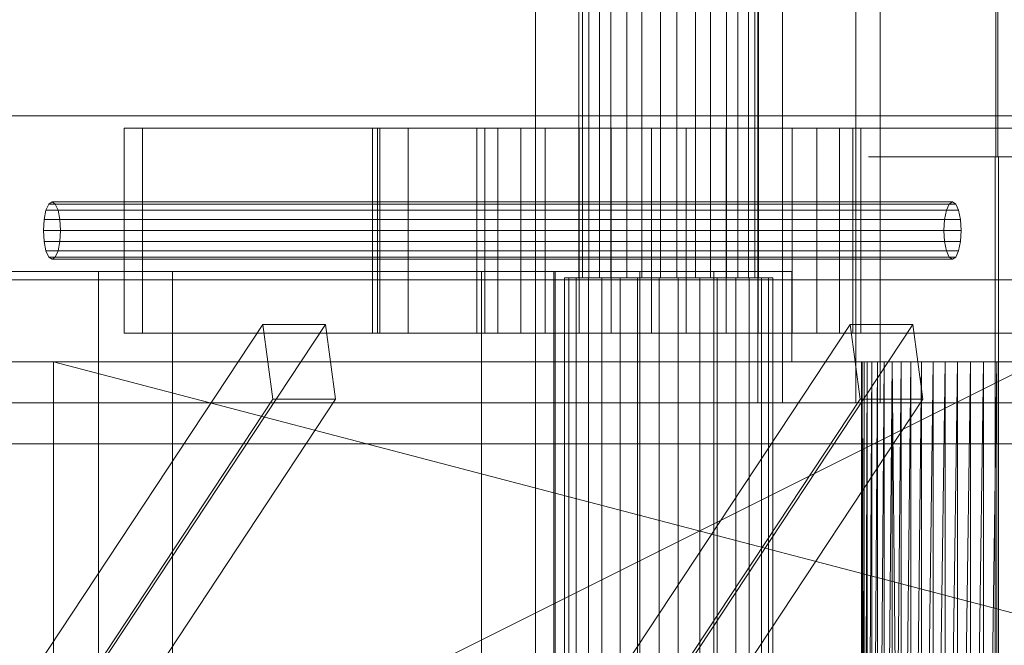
# Model space of a CAD drawing. Header units: millimetres. Extents: x -2233 to 61924, y -68080 to 6847.
# Tile 583 of 656: x 24422 to 24662, y -17639 to -17487. Entities that reach past the tile are written whole.
import ezdxf

# ---------------------------------------------------------------- set-up
doc = ezdxf.new("R2010")
doc.units = ezdxf.units.MM
for name, color, linetype, lineweight in [('COTAS_P', 1, 'Continuous', 0), ('superior_briquetadora', 7, 'Continuous', 0), ('superior_C02', 7, 'Continuous', 0)]:
    doc.layers.add(name, color=color, linetype=linetype, lineweight=lineweight)
doc.dimstyles.new('R19_100', dxfattribs={"dimtxt": 250, "dimasz": 150, "dimexe": 150, "dimexo": 80, "dimgap": 100, "dimtad": 1, "dimtih": 1, "dimtoh": 1, "dimdsep": 46, "dimcen": 0.09, "dimadec": 0, "dimazin": 0, "dimtfac": 1, "dimtdec": 4, "dimtofl": 0, "dimtmove": 0, "dimatfit": 3, "dimfxl": 1, "dimtolj": 1, "dimtzin": 0, "dimarcsym": 0})

# ---------------------------------------------------------------- blocks, each defined once
blk = doc.blocks.new('DIM_R27_34')
at = {"layer": 'COTAS_P'}
for p, q in [((24250.07, -17080), (24400.07, -17035)), ((26750.07, -17080), (26600.07, -17035)), ((24250.07, -17980), (24250.07, -17080)), ((24250.07, -17080), (26750.07, -17080)), ((24250.07, -17080), (24400.07, -17125)), ((26750.07, -17080), (26600.07, -17125)), ((26750.07, -17980), (26750.07, -17080))]:
    blk.add_line(p, q, dxfattribs=at)
blk.add_text('2500 P', height=250, dxfattribs=at).set_placement((25500.07, -16980))

msp = doc.modelspace()

# ---------------------------------------------------------------- linework, layer by layer
at = {"layer": 'superior_briquetadora'}
for p, q in [((24547.567, -17250), (24547.567, -17800)), ((24659.839, -17280), (24659.839, -17520)), ((24660.296, -17280), (24660.296, -17520)), ((23750.067, -17510), (25950.067, -17510)), ((23900.067, -17510), (25800.067, -17510)), ((24634.795, -17520), (24628.781, -17520)), ((24628.781, -17520), (24628.964, -17520)), ((24628.964, -17520), (24635.307, -17520)), ((24645.815, -17520), (24634.795, -17520)), ((24635.307, -17520), (24646.554, -17520)), ((24646.01, -17520), (24642.664, -17520)), ((24642.664, -17520), (24642.766, -17520)), ((24642.766, -17520), (24646.294, -17520)), ((24659.657, -17520), (24645.815, -17520)), ((24652.14, -17520), (24646.01, -17520)), ((24646.294, -17520), (24652.55, -17520)), ((24646.554, -17520), (24660.478, -17520)), ((24659.839, -17520), (24652.14, -17520)), ((24652.55, -17520), (24660.296, -17520)), ((24673.581, -17520), (24659.657, -17520)), ((24659.657, -17520), (24659.657, -17800)), ((24667.584, -17520), (24659.839, -17520)), ((24660.296, -17520), (24667.995, -17520)), ((24660.478, -17520), (24674.32, -17520)), ((24660.478, -17520), (24660.478, -17800)), ((24422.154, -17548), (24404.602, -17548)), ((24411.777, -17548), (24430.782, -17548)), ((24440.656, -17548), (24422.154, -17548)), ((24430.782, -17548), (24450.067, -17548)), ((24459.479, -17548), (24440.656, -17548)), ((24441.067, -17790), (24441.067, -17548)), ((24441.959, -17548), (24441.067, -17548)), ((24444.456, -17548), (24441.959, -17548)), ((24448.065, -17548), (24444.456, -17548)), ((24452.07, -17548), (24448.065, -17548)), ((24450.067, -17548), (24469.353, -17548)), ((24455.679, -17548), (24452.07, -17548)), ((24458.176, -17548), (24455.679, -17548)), ((24459.067, -17548), (24458.176, -17548)), ((24459.067, -17790), (24459.067, -17548)), ((24477.981, -17548), (24459.479, -17548)), ((24469.353, -17548), (24488.358, -17548)), ((24495.533, -17548), (24477.981, -17548)), ((24488.358, -17548), (24506.804, -17548)), ((24511.536, -17548), (24495.533, -17548)), ((24506.804, -17548), (24524.423, -17548)), ((24525.446, -17548), (24511.536, -17548)), ((24524.423, -17548), (24540.958, -17548)), ((24536.79, -17548), (24525.446, -17548)), ((24534.406, -17790), (24534.406, -17548)), ((24535.297, -17548), (24534.406, -17548)), ((24537.794, -17548), (24535.297, -17548)), ((24545.18, -17548), (24536.79, -17548)), ((24541.403, -17548), (24537.794, -17548)), ((24540.958, -17548), (24556.167, -17548)), ((24545.408, -17548), (24541.403, -17548)), ((24550.331, -17548), (24545.18, -17548)), ((24549.017, -17548), (24545.408, -17548)), ((24551.514, -17548), (24549.017, -17548)), ((24552.067, -17548), (24550.331, -17548)), ((24552.406, -17548), (24551.514, -17548)), ((24552.067, -17548), (24552.067, -17790)), ((24552.406, -17790), (24552.406, -17548)), ((24556.167, -17548), (24569.829, -17548)), ((24569.829, -17548), (24581.745, -17548)), ((24573.067, -17790), (24573.067, -17548)), ((24573.959, -17548), (24573.067, -17548)), ((24576.456, -17548), (24573.959, -17548)), ((24580.065, -17548), (24576.456, -17548)), ((24584.07, -17548), (24580.065, -17548)), ((24581.745, -17548), (24591.74, -17548)), ((24587.679, -17548), (24584.07, -17548)), ((24590.176, -17548), (24587.679, -17548)), ((24591.067, -17548), (24590.176, -17548)), ((24591.067, -17790), (24591.067, -17548)), ((24591.74, -17548), (24599.67, -17548)), ((24599.67, -17548), (24605.418, -17548)), ((24605.418, -17548), (24608.901, -17548)), ((24608.901, -17548), (24610.067, -17548)), ((24610.067, -17548), (24610.067, -17570)), ((23750.067, -17570), (25950.067, -17570)), ((23870.067, -17570), (25830.067, -17570)), ((24670.067, -17570), (24230.067, -17570)), ((25470.067, -17570), (24230.067, -17570)), ((24230.067, -17790), (24670.067, -17570)), ((25470.067, -17570), (24243.401, -17570)), ((25746.067, -17570), (24243.401, -17570)), ((24350.067, -17570), (24670.067, -17570)), ((24350.067, -17570), (24634.558, -17570)), ((24350.067, -17570), (24632.629, -17570)), ((24350.067, -17570), (24630.964, -17570)), ((24350.067, -17570), (24629.579, -17570)), ((24628.488, -17570), (24350.067, -17570)), ((24350.067, -17570), (24430.067, -17570)), ((24411.777, -17570), (24430.782, -17570)), ((24430.067, -17570), (24628.488, -17570)), ((24430.067, -17570), (24627.702, -17570)), ((24430.067, -17570), (24627.226, -17570)), ((24430.067, -17570), (24627.067, -17570)), ((24430.067, -17570), (24629.579, -17570)), ((24430.067, -17570), (24630.964, -17570)), ((24430.067, -17570), (24632.629, -17570)), ((24430.067, -17570), (24634.558, -17570)), ((24430.067, -17570), (24636.733, -17570)), ((24430.067, -17570), (24639.133, -17570)), ((24430.067, -17570), (24641.734, -17570)), ((24430.067, -17570), (24644.511, -17570)), ((24430.067, -17570), (24647.439, -17570)), ((24430.067, -17570), (24650.488, -17570)), ((24430.067, -17570), (24653.63, -17570)), ((24430.067, -17570), (24656.833, -17570)), ((24430.067, -17570), (24660.067, -17570)), ((24430.067, -17570), (24663.302, -17570)), ((24430.067, -17570), (25270.067, -17570)), ((24430.067, -17790), (24430.067, -17570)), ((24430.067, -17570), (25270.067, -17790)), ((24430.782, -17570), (24450.067, -17570)), ((24450.067, -17570), (24469.353, -17570)), ((24469.353, -17570), (24488.358, -17570)), ((24488.358, -17570), (24506.804, -17570)), ((24506.804, -17570), (24524.423, -17570)), ((24524.423, -17570), (24540.958, -17570)), ((24540.958, -17570), (24556.167, -17570)), ((24556.167, -17570), (24569.829, -17570)), ((24569.829, -17570), (24581.745, -17570)), ((24581.745, -17570), (24591.74, -17570)), ((24591.74, -17570), (24599.67, -17570)), ((24599.67, -17570), (24605.418, -17570)), ((24605.418, -17570), (24608.901, -17570)), ((24608.901, -17570), (24610.067, -17570)), ((24627.226, -17570), (24627.067, -17790)), ((24627.067, -17570), (24627.067, -17790)), ((24627.226, -17570), (24627.067, -17570)), ((24627.226, -17570), (24627.226, -17790)), ((24627.702, -17790), (24627.226, -17570)), ((24627.702, -17570), (24627.226, -17570)), ((24627.226, -17790), (24627.702, -17570)), ((24628.488, -17570), (24627.702, -17790)), ((24627.702, -17570), (24627.702, -17790)), ((24628.488, -17570), (24627.702, -17570)), ((24629.579, -17570), (24628.488, -17790)), ((24628.488, -17790), (24628.488, -17570)), ((24629.579, -17570), (24628.488, -17570)), ((24630.964, -17570), (24629.579, -17790)), ((24629.579, -17790), (24629.579, -17570)), ((24630.964, -17570), (24629.579, -17570)), ((24632.629, -17570), (24630.964, -17790)), ((24630.964, -17790), (24630.964, -17570)), ((24632.629, -17570), (24630.964, -17570)), ((24634.558, -17570), (24632.629, -17790)), ((24632.629, -17790), (24632.629, -17570)), ((24634.558, -17570), (24632.629, -17570)), ((24634.558, -17570), (24634.558, -17790)), ((24636.733, -17790), (24634.558, -17570)), ((24636.733, -17570), (24634.558, -17570)), ((24670.067, -17570), (24634.558, -17570)), ((24634.558, -17790), (24636.733, -17570)), ((24639.133, -17570), (24636.733, -17790)), ((24636.733, -17570), (24636.733, -17790)), ((24639.133, -17570), (24636.733, -17570)), ((24670.067, -17570), (24636.733, -17570)), ((24641.734, -17570), (24639.133, -17790)), ((24639.133, -17790), (24639.133, -17570)), ((24641.734, -17570), (24639.133, -17570)), ((24639.133, -17570), (24670.067, -17570)), ((24644.511, -17570), (24641.734, -17790)), ((24641.734, -17790), (24641.734, -17570)), ((24644.511, -17570), (24641.734, -17570)), ((24641.734, -17570), (24670.067, -17570)), ((24647.439, -17570), (24644.511, -17790)), ((24644.511, -17790), (24644.511, -17570)), ((24647.439, -17570), (24644.511, -17570)), ((24644.511, -17570), (24670.067, -17570)), ((24650.488, -17570), (24647.439, -17790)), ((24647.439, -17570), (24647.439, -17790)), ((24650.488, -17570), (24647.439, -17570)), ((24647.439, -17570), (24670.067, -17570)), ((24653.63, -17570), (24650.488, -17790)), ((24650.488, -17570), (24650.488, -17790)), ((24653.63, -17570), (24650.488, -17570)), ((24650.488, -17570), (24670.067, -17570)), ((24656.833, -17570), (24653.63, -17790)), ((24653.63, -17570), (24653.63, -17790)), ((24656.833, -17570), (24653.63, -17570)), ((24653.63, -17570), (24670.067, -17570)), ((24660.067, -17570), (24656.833, -17790)), ((24656.833, -17570), (24656.833, -17790)), ((24660.067, -17570), (24656.833, -17570)), ((24656.833, -17570), (24670.067, -17570)), ((24660.067, -17570), (24660.067, -17790)), ((24663.302, -17570), (24660.067, -17570)), ((24660.067, -17570), (24670.067, -17570)), ((23900.067, -17580), (25800.067, -17580)), ((23900.067, -17590), (25800.067, -17590))]:
    msp.add_line(p, q, dxfattribs=at)
at = {"layer": 'superior_C02'}
for p, q in [((24601.837, -17177), (24601.837, -17580)), ((24607.798, -17580), (24607.798, -17177)), ((24625.701, -17580), (24625.701, -17177)), ((24631.662, -17177), (24631.662, -17580)), ((24558.157, -17449.5), (24558.157, -17549.5)), ((24559.067, -17449.5), (24559.067, -17549.5)), ((24560.582, -17449.5), (24560.582, -17549.5)), ((24563.175, -17449.5), (24563.175, -17549.5)), ((24565.973, -17449.5), (24565.973, -17549.5)), ((24569.855, -17449.5), (24569.855, -17549.5)), ((24573.51, -17449.5), (24573.51, -17549.5)), ((24578.089, -17449.5), (24578.089, -17549.5)), ((24582.046, -17449.5), (24582.046, -17549.5)), ((24586.625, -17449.5), (24586.625, -17549.5)), ((24590.28, -17449.5), (24590.28, -17549.5)), ((24594.162, -17449.5), (24594.162, -17549.5)), ((24596.96, -17449.5), (24596.96, -17549.5)), ((24599.553, -17449.5), (24599.553, -17549.5)), ((24601.068, -17549.5), (24601.068, -17449.5)), ((24601.978, -17449.5), (24601.978, -17549.5)), ((24685.954, -17513), (24447.317, -17513)), ((24447.317, -17513), (24447.317, -17563)), ((24451.788, -17513), (24447.317, -17513)), ((24451.788, -17563), (24451.788, -17513)), ((24451.788, -17513), (24690.425, -17513)), ((24679.687, -17513), (24507.868, -17513)), ((24507.868, -17513), (24507.868, -17563)), ((24509.657, -17513), (24507.868, -17513)), ((24680.88, -17513), (24509.061, -17513)), ((24509.061, -17513), (24509.061, -17563)), ((24516.512, -17513), (24509.061, -17513)), ((24509.657, -17563), (24509.657, -17513)), ((24509.657, -17513), (24681.476, -17513)), ((24516.512, -17563), (24516.512, -17513)), ((24516.512, -17513), (24688.331, -17513)), ((24535.204, -17513), (24533.258, -17513)), ((24533.258, -17513), (24538.439, -17513)), ((24533.258, -17513), (24533.258, -17563)), ((24543.979, -17513), (24535.204, -17513)), ((24535.204, -17513), (24535.204, -17563)), ((24538.439, -17513), (24549.957, -17513)), ((24538.439, -17513), (24538.439, -17563)), ((24558.249, -17513), (24543.979, -17513)), ((24543.979, -17513), (24543.979, -17563)), ((24549.957, -17513), (24566.059, -17513)), ((24549.957, -17513), (24549.957, -17563)), ((24575.841, -17513), (24558.249, -17513)), ((24558.249, -17513), (24558.249, -17563)), ((24566.059, -17513), (24584.294, -17513)), ((24566.059, -17513), (24566.059, -17563)), ((24594.076, -17513), (24575.841, -17513)), ((24575.841, -17513), (24575.841, -17563)), ((24584.294, -17513), (24601.886, -17513)), ((24584.294, -17513), (24584.294, -17563)), ((24610.178, -17513), (24594.076, -17513)), ((24594.076, -17513), (24594.076, -17563)), ((24601.886, -17513), (24616.155, -17513)), ((24601.886, -17513), (24601.886, -17563)), ((24621.696, -17513), (24610.178, -17513)), ((24610.178, -17513), (24610.178, -17563)), ((24616.155, -17513), (24624.931, -17513)), ((24616.155, -17513), (24616.155, -17563)), ((24626.877, -17513), (24621.696, -17513)), ((24621.696, -17513), (24621.696, -17563)), ((24624.931, -17513), (24626.877, -17513)), ((24624.931, -17563), (24624.931, -17513)), ((24626.877, -17513), (24626.877, -17563)), ((24428.918, -17531.533), (24429.716, -17531)), ((24429.716, -17531), (24430.515, -17531.533)), ((24649.263, -17531), (24429.716, -17531)), ((24649.263, -17531), (24648.464, -17531.533)), ((24650.061, -17531.533), (24649.263, -17531)), ((24427.789, -17535.321), (24428.241, -17533.05)), ((24428.241, -17533.05), (24428.918, -17531.533)), ((24428.241, -17533.05), (24647.787, -17533.05)), ((24428.918, -17531.533), (24648.464, -17531.533)), ((24430.515, -17531.533), (24431.191, -17533.05)), ((24430.515, -17531.533), (24650.061, -17531.533)), ((24431.191, -17533.05), (24431.644, -17535.321)), ((24431.191, -17533.05), (24650.738, -17533.05)), ((24647.787, -17533.05), (24647.335, -17535.321)), ((24648.464, -17531.533), (24647.787, -17533.05)), ((24650.738, -17533.05), (24650.061, -17531.533)), ((24651.19, -17535.321), (24650.738, -17533.05)), ((24427.63, -17538), (24427.789, -17535.321)), ((24427.789, -17535.321), (24647.335, -17535.321)), ((24431.644, -17535.321), (24431.802, -17538)), ((24431.644, -17535.321), (24651.19, -17535.321)), ((24647.335, -17535.321), (24647.176, -17538)), ((24651.349, -17538), (24651.19, -17535.321)), ((24427.789, -17540.679), (24427.63, -17538)), ((24427.63, -17538), (24647.176, -17538)), ((24431.802, -17538), (24431.644, -17540.679)), ((24431.802, -17538), (24651.349, -17538)), ((24647.176, -17538), (24647.335, -17540.679)), ((24651.19, -17540.679), (24651.349, -17538)), ((24428.241, -17542.95), (24427.789, -17540.679)), ((24427.789, -17540.679), (24647.335, -17540.679)), ((24431.644, -17540.679), (24431.191, -17542.95)), ((24431.644, -17540.679), (24651.19, -17540.679)), ((24647.335, -17540.679), (24647.787, -17542.95)), ((24650.738, -17542.95), (24651.19, -17540.679)), ((24428.918, -17544.467), (24428.241, -17542.95)), ((24428.241, -17542.95), (24647.787, -17542.95)), ((24431.191, -17542.95), (24430.515, -17544.467)), ((24431.191, -17542.95), (24650.738, -17542.95)), ((24647.787, -17542.95), (24648.464, -17544.467)), ((24650.061, -17544.467), (24650.738, -17542.95)), ((24429.716, -17545), (24428.918, -17544.467)), ((24428.918, -17544.467), (24648.464, -17544.467)), ((24430.515, -17544.467), (24429.716, -17545)), ((24429.716, -17545), (24649.263, -17545)), ((24430.515, -17544.467), (24650.061, -17544.467)), ((24648.464, -17544.467), (24649.263, -17545)), ((24649.263, -17545), (24650.061, -17544.467)), ((24756.357, -17550), (24245.673, -17550)), ((24257.595, -17550), (24768.279, -17550)), ((24811.497, -17550), (24300.813, -17550)), ((24315.715, -17550), (24826.399, -17550)), ((24555.726, -17549.5), (24554.671, -17549.5)), ((24554.671, -17549.5), (24557.482, -17549.5)), ((24554.671, -17549.5), (24554.671, -17657.5)), ((24560.488, -17549.5), (24555.726, -17549.5)), ((24555.726, -17549.5), (24555.726, -17657.5)), ((24557.482, -17549.5), (24563.731, -17549.5)), ((24557.482, -17549.5), (24557.482, -17657.5)), ((24560.582, -17549.5), (24558.157, -17549.5)), ((24558.157, -17549.5), (24559.067, -17549.5)), ((24559.067, -17549.5), (24563.175, -17549.5)), ((24568.23, -17549.5), (24560.488, -17549.5)), ((24560.488, -17549.5), (24560.488, -17657.5)), ((24565.973, -17549.5), (24560.582, -17549.5)), ((24563.175, -17549.5), (24569.855, -17549.5)), ((24563.731, -17549.5), (24572.467, -17549.5)), ((24563.731, -17549.5), (24563.731, -17657.5)), ((24573.51, -17549.5), (24565.973, -17549.5)), ((24577.774, -17549.5), (24568.23, -17549.5)), ((24568.23, -17549.5), (24568.23, -17657.5)), ((24569.855, -17549.5), (24578.089, -17549.5)), ((24572.467, -17549.5), (24582.361, -17549.5)), ((24572.467, -17549.5), (24572.467, -17657.5)), ((24582.046, -17549.5), (24573.51, -17549.5)), ((24587.668, -17549.5), (24577.774, -17549.5)), ((24577.774, -17549.5), (24577.774, -17657.5)), ((24578.089, -17549.5), (24586.625, -17549.5)), ((24590.28, -17549.5), (24582.046, -17549.5)), ((24582.361, -17549.5), (24591.905, -17549.5)), ((24582.361, -17549.5), (24582.361, -17657.5)), ((24586.625, -17549.5), (24594.162, -17549.5)), ((24596.404, -17549.5), (24587.668, -17549.5)), ((24587.668, -17549.5), (24587.668, -17657.5)), ((24596.96, -17549.5), (24590.28, -17549.5)), ((24591.905, -17549.5), (24599.647, -17549.5)), ((24591.905, -17549.5), (24591.905, -17657.5)), ((24594.162, -17549.5), (24599.553, -17549.5)), ((24602.653, -17549.5), (24596.404, -17549.5)), ((24596.404, -17549.5), (24596.404, -17657.5)), ((24601.068, -17549.5), (24596.96, -17549.5)), ((24599.553, -17549.5), (24601.978, -17549.5)), ((24599.647, -17549.5), (24604.409, -17549.5)), ((24599.647, -17549.5), (24599.647, -17657.5)), ((24601.978, -17549.5), (24601.068, -17549.5)), ((24605.464, -17549.5), (24602.653, -17549.5)), ((24602.653, -17549.5), (24602.653, -17657.5)), ((24604.409, -17549.5), (24605.464, -17549.5)), ((24604.409, -17657.5), (24604.409, -17549.5)), ((24605.464, -17549.5), (24605.464, -17657.5)), ((24481.114, -17560.886), (24388.718, -17700.886)), ((24403.991, -17700.886), (24496.387, -17560.886)), ((24483.568, -17579.114), (24481.114, -17560.886)), ((24481.114, -17560.886), (24496.387, -17560.886)), ((24496.387, -17560.886), (24498.841, -17579.114)), ((24624.297, -17560.886), (24531.901, -17700.886)), ((24547.174, -17700.886), (24639.57, -17560.886)), ((24626.75, -17579.114), (24624.297, -17560.886)), ((24624.297, -17560.886), (24639.57, -17560.886)), ((24639.57, -17560.886), (24642.023, -17579.114)), ((24447.317, -17563), (24685.954, -17563)), ((24447.317, -17563), (24451.788, -17563)), ((24690.425, -17563), (24451.788, -17563)), ((24507.868, -17563), (24679.687, -17563)), ((24507.868, -17563), (24509.657, -17563)), ((24509.061, -17563), (24680.88, -17563)), ((24509.061, -17563), (24516.512, -17563)), ((24681.476, -17563), (24509.657, -17563)), ((24688.331, -17563), (24516.512, -17563)), ((24538.439, -17563), (24533.258, -17563)), ((24533.258, -17563), (24535.204, -17563)), ((24535.204, -17563), (24543.979, -17563)), ((24549.957, -17563), (24538.439, -17563)), ((24543.979, -17563), (24558.249, -17563)), ((24566.059, -17563), (24549.957, -17563)), ((24558.249, -17563), (24575.841, -17563)), ((24584.294, -17563), (24566.059, -17563)), ((24575.841, -17563), (24594.076, -17563)), ((24601.886, -17563), (24584.294, -17563)), ((24594.076, -17563), (24610.178, -17563)), ((24616.155, -17563), (24601.886, -17563)), ((24610.178, -17563), (24621.696, -17563)), ((24624.931, -17563), (24616.155, -17563)), ((24621.696, -17563), (24626.877, -17563)), ((24626.877, -17563), (24624.931, -17563)), ((24483.568, -17579.114), (24391.172, -17719.114)), ((24498.841, -17579.114), (24406.445, -17719.114)), ((24498.841, -17579.114), (24483.568, -17579.114)), ((24626.75, -17579.114), (24534.354, -17719.114)), ((24642.023, -17579.114), (24549.627, -17719.114)), ((24642.023, -17579.114), (24626.75, -17579.114)), ((24601.837, -17580), (24625.701, -17580)), ((24601.837, -17580), (24607.798, -17580)), ((24631.662, -17580), (24607.798, -17580)), ((24631.662, -17580), (24625.701, -17580)), ((24245.673, -17590), (24756.357, -17590)), ((24257.595, -17590), (24768.279, -17590)), ((24300.813, -17590), (24811.497, -17590)), ((24315.715, -17590), (24826.399, -17590))]:
    msp.add_line(p, q, dxfattribs=at)

# ---------------------------------------------------------------- dimensions: what is measured, and where the dimension line sits
at = {"layer": 'COTAS_P'}
dim = msp.add_aligned_dim(p1=(24250.067, -17980), p2=(26750.067, -17980), distance=900, text='<> P', dimstyle='R19_100', dxfattribs=at)
dim.commit()
dim.dimension.update_dxf_attribs({"geometry": 'DIM_R27_34', "text_midpoint": (25500.067, -17080)})

doc.saveas('drawing.dxf')
